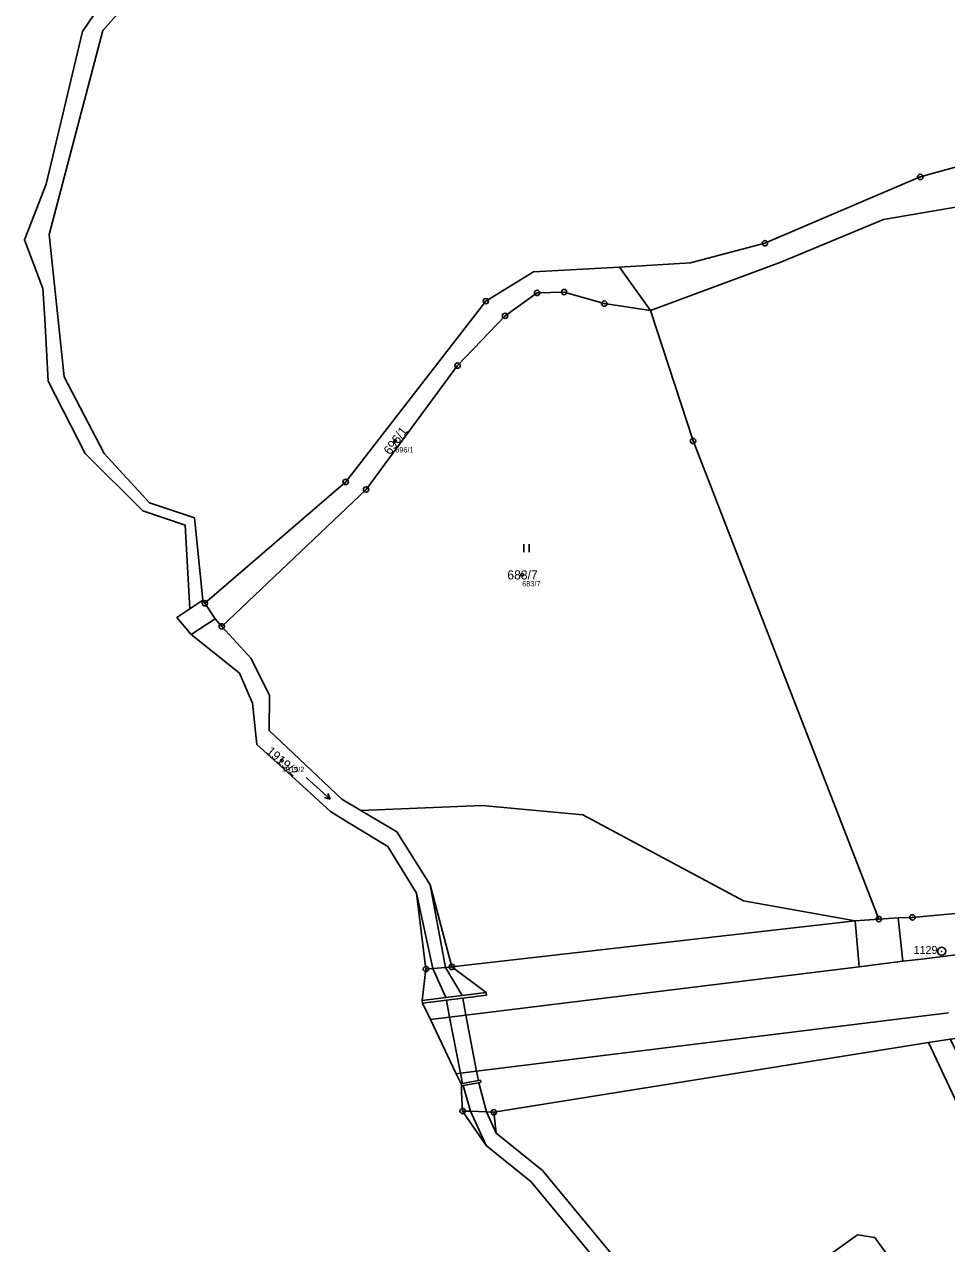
# Model space of a CAD drawing. Extents: x -653098 to -649479, y -997642 to -992666.
# Drawn here: x -652858.2 to -652685.4, y -995033.1 to -994804.7 of the extents above; entities that cross this region are included whole.
import ezdxf

# ---------------------------------------------------------------- set-up
doc = ezdxf.new("R2010")
doc.units = 0
for name, color, linetype in [('Definiční body', 7, 'Continuous'), ('Hranice parcel', 7, 'Continuous'), ('Parcelní čísla', 7, 'Continuous'), ('Polygon ku', 7, 'Continuous'), ('Polygon parcely', 7, 'Continuous'), ('Vnitřní kresba', 7, 'Continuous'), ('Značky bodu BP', 7, 'Continuous'), ('Značky kultur', 7, 'Continuous')]:
    doc.layers.add(name, color=color, linetype=linetype)

msp = doc.modelspace()

# ---------------------------------------------------------------- linework, layer by layer
at = {"layer": 'Definiční body'}
for centre in [(-652788.75, -994882.72), (-652764.97, -994907.82), (-652809.99, -994942.63)]:
    msp.add_circle(centre, 0.25, dxfattribs=at)
at = {"layer": 'Hranice parcel'}
for p, q in [((-652740.92, -994858.25), (-652746.74, -994850.13)), ((-652794.22, -994891.82), (-652821.24, -994917.47)), ((-652824.81, -994912.53), (-652827.24, -994914.18)), ((-652824.41, -994913.15), (-652824.81, -994912.53)), ((-652829.65, -994915.82), (-652827.24, -994914.18)), ((-652824.41, -994913.15), (-652822.48, -994916.06)), ((-652826.97, -994919.02), (-652829.65, -994915.82)), ((-652822.48, -994916.06), (-652821.24, -994917.47)), ((-652821.24, -994917.47), (-652815.76, -994923.47)), ((-652820.82, -994923.93), (-652826.97, -994919.02)), ((-652783.68, -994987.57), (-652783, -994981.68)), ((-652688.86, -994995.48), (-652684.77, -994994.82)), ((-652770.27, -995008.53), (-652688.86, -994995.48)), ((-652776.3, -995004.77), (-652776.12, -995008.29))]:
    msp.add_line(p, q, dxfattribs=at)
for points in [[(-652794.21, -994698.51), (-652798.21, -994710.37), (-652800.66, -994715.91), (-652804.95, -994726.77), (-652809.27, -994740.26), (-652817.05, -994755.66), (-652822.24, -994771.37), (-652829.23, -994780.44), (-652829.91, -994785.9), (-652835.17, -994790.51), (-652837.04, -994798.46), (-652843.52, -994805.83), (-652853.58, -994844.03), (-652850.79, -994870.69), (-652843.25, -994885.08), (-652834.76, -994894.34), (-652826.35, -994897.15), (-652824.81, -994912.53)], [(-652827.24, -994914.18), (-652828.07, -994898.49), (-652836.05, -994895.84), (-652846.86, -994885.07), (-652853.76, -994871.53), (-652854.42, -994859.81), (-652854.74, -994854.15), (-652858.22, -994845.02), (-652854.14, -994834.58), (-652847.31, -994805.99), (-652840.16, -994795.4)], [(-652746.74, -994850.13), (-652733.41, -994849.37), (-652719.49, -994845.67), (-652690.37, -994833.25), (-652597.59, -994807.75), (-652594.6, -994806.97)], [(-652591.41, -994812.39), (-652596.09, -994813.37), (-652671.35, -994836.8), (-652697.27, -994841.22), (-652716.49, -994849.2), (-652740.92, -994858.25)], [(-652824.41, -994913.15), (-652798.02, -994890.39), (-652771.77, -994856.53), (-652762.85, -994851.05), (-652746.74, -994850.13)], [(-652740.92, -994858.25), (-652749.57, -994856.98), (-652757.09, -994854.82), (-652762.17, -994854.98), (-652768.16, -994859.28), (-652777.07, -994868.6), (-652794.22, -994891.82)], [(-652698.15, -994972.32), (-652732.94, -994882.71), (-652740.92, -994858.25)], [(-652797.54, -994954.22), (-652800.89, -994952.19), (-652808.9, -994944.78), (-652814.7, -994939.59), (-652815.49, -994931.83), (-652817.94, -994926.21), (-652820.82, -994923.93)], [(-652815.76, -994923.47), (-652812.28, -994930.43), (-652812.37, -994936.98), (-652798.72, -994949.84), (-652795.19, -994951.96), (-652788.47, -994955.98), (-652782.19, -994965.89), (-652778.13, -994981.28)], [(-652783, -994981.68), (-652784.74, -994967.46), (-652790.13, -994958.72), (-652797.54, -994954.22)], [(-652595.89, -994962.85), (-652600.5, -994963.44), (-652691.85, -994972), (-652694.53, -994972.06), (-652698.15, -994972.32)], [(-652778.13, -994981.28), (-652702.58, -994972.65), (-652698.15, -994972.32)], [(-652778.13, -994981.28), (-652779.33, -994981.38), (-652781.72, -994981.57), (-652783, -994981.68)], [(-652776.3, -995004.77), (-652776.36, -995003.6), (-652776.41, -995003.2), (-652777.31, -995001.3), (-652782.16, -994991.13), (-652783.61, -994988.07), (-652783.68, -994987.57)], [(-652668.44, -995027.15), (-652678.44, -995017.53), (-652688.86, -994995.48)], [(-652776.12, -995008.29), (-652774.62, -995008.35), (-652771.62, -995008.47), (-652770.27, -995008.53)], [(-652776.12, -995008.29), (-652771.71, -995014.75), (-652763.25, -995021.56), (-652749.21, -995038.54), (-652740.63, -995045.53)], [(-652770.27, -995008.53), (-652769.86, -995012.45), (-652761.17, -995019.45), (-652747.12, -995036.44), (-652738.92, -995043.12), (-652733.05, -995046.72), (-652722.83, -995046.28), (-652702.15, -995031.47), (-652698.92, -995031.99), (-652685.88, -995050.14)]]:
    msp.add_lwpolyline(points, dxfattribs=at)
at = {"layer": 'Polygon ku'}
for points in [[(-652840.16, -994795.4), (-652847.31, -994805.99), (-652854.14, -994834.58), (-652858.22, -994845.02), (-652854.74, -994854.15), (-652854.42, -994859.81), (-652853.76, -994871.53), (-652846.86, -994885.07), (-652836.05, -994895.84), (-652828.07, -994898.49), (-652827.24, -994914.18), (-652829.65, -994915.82), (-652826.97, -994919.02), (-652820.82, -994923.93), (-652817.94, -994926.21), (-652815.49, -994931.83), (-652814.7, -994939.59), (-652808.9, -994944.78), (-652800.89, -994952.19)], [(-652800.89, -994952.19), (-652797.54, -994954.22), (-652790.13, -994958.72), (-652784.74, -994967.46), (-652783, -994981.68), (-652783.68, -994987.57), (-652783.61, -994988.07), (-652782.16, -994991.13), (-652777.31, -995001.3), (-652776.41, -995003.2), (-652776.36, -995003.6), (-652776.3, -995004.77), (-652776.12, -995008.29), (-652771.71, -995014.75), (-652763.25, -995021.56), (-652749.21, -995038.54)]]:
    msp.add_lwpolyline(points, dxfattribs=at)
at = {"layer": 'Polygon parcely'}
for points in [[(-652840.16, -994795.4), (-652847.31, -994805.99), (-652854.14, -994834.58), (-652858.22, -994845.02), (-652854.74, -994854.15), (-652854.42, -994859.81), (-652853.76, -994871.53), (-652846.86, -994885.07), (-652836.05, -994895.84), (-652828.07, -994898.49), (-652827.24, -994914.18), (-652824.81, -994912.53), (-652826.35, -994897.15), (-652834.76, -994894.34), (-652843.25, -994885.08), (-652850.79, -994870.69), (-652853.58, -994844.03), (-652843.52, -994805.83), (-652837.04, -994798.46)], [(-652837.04, -994798.46), (-652843.52, -994805.83), (-652853.58, -994844.03), (-652850.79, -994870.69), (-652843.25, -994885.08), (-652834.76, -994894.34), (-652826.35, -994897.15), (-652824.81, -994912.53), (-652824.41, -994913.15), (-652798.02, -994890.39), (-652771.77, -994856.53), (-652762.85, -994851.05), (-652746.74, -994850.13), (-652733.41, -994849.37), (-652719.49, -994845.67), (-652690.37, -994833.25), (-652597.59, -994807.75), (-652594.6, -994806.97), (-652611.95, -994795.26)], [(-652411.27, -994939.56), (-652433.31, -994942.31), (-652445.85, -994943.87), (-652476.26, -994947.65), (-652506.97, -994951.47), (-652509.68, -994951.85), (-652514.94, -994952.58), (-652595.89, -994962.85), (-652600.5, -994963.44), (-652691.85, -994972), (-652694.53, -994972.06), (-652698.15, -994972.32), (-652702.58, -994972.65), (-652778.13, -994981.28), (-652779.33, -994981.38), (-652781.72, -994981.57), (-652783, -994981.68), (-652783.68, -994987.57), (-652783.61, -994988.07)], [(-652776.12, -995008.29), (-652774.62, -995008.35), (-652771.62, -995008.47), (-652770.27, -995008.53), (-652688.86, -994995.48), (-652684.77, -994994.82), (-652595.05, -994983.18), (-652555.22, -994978.02), (-652514.55, -994972.75), (-652511.07, -994972.95), (-652502.93, -994971.38), (-652477.74, -994968.11), (-652408.08, -994959.08)], [(-652783.61, -994988.07), (-652782.16, -994991.13), (-652777.31, -995001.3), (-652776.41, -995003.2), (-652776.36, -995003.6), (-652776.3, -995004.77), (-652776.12, -995008.29)], [(-652659.52, -995044.81), (-652668.44, -995027.15), (-652678.44, -995017.53), (-652688.86, -994995.48), (-652770.27, -995008.53), (-652769.86, -995012.45), (-652761.17, -995019.45), (-652747.12, -995036.44)], [(-652747.12, -995036.44), (-652761.17, -995019.45), (-652769.86, -995012.45), (-652770.27, -995008.53), (-652771.62, -995008.47), (-652774.62, -995008.35), (-652776.12, -995008.29), (-652771.71, -995014.75), (-652763.25, -995021.56), (-652749.21, -995038.54)], [(-652722.83, -995046.28), (-652702.15, -995031.47), (-652698.92, -995031.99), (-652685.88, -995050.14)], [(-652685.88, -995050.14), (-652698.92, -995031.99), (-652702.15, -995031.47), (-652722.83, -995046.28)]]:
    msp.add_lwpolyline(points, dxfattribs=at)
for points in [[(-652746.74, -994850.13), (-652740.92, -994858.25), (-652716.49, -994849.2), (-652697.27, -994841.22), (-652671.35, -994836.8), (-652596.09, -994813.37), (-652591.41, -994812.39), (-652588.75, -994810.91), (-652594.6, -994806.97), (-652597.59, -994807.75), (-652690.37, -994833.25), (-652719.49, -994845.67), (-652733.41, -994849.37)], [(-652671.35, -994836.8), (-652697.27, -994841.22), (-652716.49, -994849.2), (-652740.92, -994858.25), (-652732.94, -994882.71), (-652698.15, -994972.32), (-652694.53, -994972.06), (-652691.85, -994972), (-652600.5, -994963.44), (-652595.89, -994962.85), (-652621.44, -994912.64), (-652550.47, -994879.18), (-652528.03, -994872.87), (-652512.7, -994862.34), (-652534.33, -994851.04), (-652564.72, -994832.16), (-652591.41, -994812.39), (-652596.09, -994813.37)], [(-652740.92, -994858.25), (-652746.74, -994850.13), (-652762.85, -994851.05), (-652771.77, -994856.53), (-652798.02, -994890.39), (-652824.41, -994913.15), (-652822.48, -994916.06), (-652821.24, -994917.47), (-652794.22, -994891.82), (-652777.07, -994868.6), (-652768.16, -994859.28), (-652762.17, -994854.98), (-652757.09, -994854.82), (-652749.57, -994856.98)], [(-652698.15, -994972.32), (-652732.94, -994882.71), (-652740.92, -994858.25), (-652749.57, -994856.98), (-652757.09, -994854.82), (-652762.17, -994854.98), (-652768.16, -994859.28), (-652777.07, -994868.6), (-652794.22, -994891.82), (-652821.24, -994917.47), (-652815.76, -994923.47), (-652812.28, -994930.43), (-652812.37, -994936.98), (-652798.72, -994949.84), (-652795.19, -994951.96), (-652788.47, -994955.98), (-652782.19, -994965.89), (-652778.13, -994981.28), (-652702.58, -994972.65)], [(-652827.24, -994914.18), (-652829.65, -994915.82), (-652826.97, -994919.02), (-652820.82, -994923.93), (-652817.94, -994926.21), (-652815.49, -994931.83), (-652814.7, -994939.59), (-652808.9, -994944.78), (-652800.89, -994952.19), (-652797.54, -994954.22), (-652790.13, -994958.72), (-652784.74, -994967.46), (-652783, -994981.68), (-652781.72, -994981.57), (-652779.33, -994981.38), (-652778.13, -994981.28), (-652782.19, -994965.89), (-652788.47, -994955.98), (-652795.19, -994951.96), (-652798.72, -994949.84), (-652812.37, -994936.98), (-652812.28, -994930.43), (-652815.76, -994923.47), (-652821.24, -994917.47), (-652822.48, -994916.06), (-652824.41, -994913.15), (-652824.81, -994912.53)], [(-652684.77, -994994.82), (-652688.86, -994995.48), (-652678.44, -995017.53), (-652668.44, -995027.15)]]:
    msp.add_lwpolyline(points, close=True, dxfattribs=at)
at = {"layer": 'Vnitřní kresba'}
for p, q in [((-652826.97, -994919.02), (-652822.48, -994916.06)), ((-652795.19, -994951.96), (-652772.45, -994951.03)), ((-652772.45, -994951.03), (-652753.62, -994952.76)), ((-652753.62, -994952.76), (-652723.5, -994968.9)), ((-652784.74, -994967.46), (-652781.72, -994981.57)), ((-652782.19, -994965.89), (-652779.33, -994981.38)), ((-652723.5, -994968.9), (-652702.58, -994972.65)), ((-652690.16, -994979.83), (-652600.23, -994968.76)), ((-652694.53, -994972.06), (-652693.66, -994980.24)), ((-652702.58, -994972.65), (-652701.81, -994981.26)), ((-652781.72, -994981.57), (-652779.26, -994987.02)), ((-652779.33, -994981.38), (-652776.19, -994986.63)), ((-652778.13, -994981.28), (-652771.72, -994986.07)), ((-652775.49, -994990.31), (-652701.81, -994981.26)), ((-652701.81, -994981.26), (-652693.66, -994980.24)), ((-652693.66, -994980.24), (-652690.16, -994979.83)), ((-652776.19, -994986.63), (-652771.72, -994986.07)), ((-652771.72, -994986.07), (-652771.66, -994986.57)), ((-652783.68, -994987.57), (-652779.26, -994987.02)), ((-652783.61, -994988.07), (-652779.17, -994987.51)), ((-652779.26, -994987.02), (-652776.19, -994986.63)), ((-652779.17, -994987.51), (-652776.09, -994987.12)), ((-652779.17, -994987.51), (-652778.55, -994990.68)), ((-652776.09, -994987.12), (-652771.66, -994986.57)), ((-652776.09, -994987.12), (-652775.49, -994990.31)), ((-652782.16, -994991.13), (-652778.55, -994990.68)), ((-652778.55, -994990.68), (-652775.49, -994990.31)), ((-652778.55, -994990.68), (-652776.5, -995001.2)), ((-652775.49, -994990.31), (-652773.5, -995000.83)), ((-652773.5, -995000.83), (-652685.12, -994989.87)), ((-652777.31, -995001.3), (-652776.5, -995001.2)), ((-652776.5, -995001.2), (-652773.5, -995000.83)), ((-652776.5, -995001.2), (-652776.12, -995003.15)), ((-652773.5, -995000.83), (-652773.17, -995002.58)), ((-652776.41, -995003.2), (-652776.12, -995003.15)), ((-652776.36, -995003.6), (-652776.04, -995003.54)), ((-652776.12, -995003.15), (-652773.17, -995002.58)), ((-652776.04, -995003.54), (-652773.09, -995002.98)), ((-652776.04, -995003.54), (-652774.62, -995008.35)), ((-652773.17, -995002.58), (-652772.78, -995002.51)), ((-652773.09, -995002.98), (-652772.7, -995002.9)), ((-652773.09, -995002.98), (-652771.62, -995008.47)), ((-652772.78, -995002.51), (-652772.7, -995002.9)), ((-652774.62, -995008.35), (-652771.71, -995014.75)), ((-652771.62, -995008.47), (-652769.86, -995012.45))]:
    msp.add_line(p, q, dxfattribs=at)
at = {"layer": 'Značky bodu BP'}
for centre, radius in [((-652690.37, -994833.25), 0.5), ((-652690.37, -994833.25), 0.0303), ((-652719.49, -994845.67), 0.5), ((-652719.49, -994845.67), 0.0303), ((-652762.17, -994854.98), 0.5), ((-652762.17, -994854.98), 0.0303), ((-652757.09, -994854.82), 0.5), ((-652757.09, -994854.82), 0.0303), ((-652771.77, -994856.53), 0.5), ((-652771.77, -994856.53), 0.0303), ((-652749.57, -994856.98), 0.5), ((-652749.57, -994856.98), 0.0303), ((-652768.16, -994859.28), 0.5), ((-652768.16, -994859.28), 0.0303), ((-652777.07, -994868.6), 0.5), ((-652777.07, -994868.6), 0.0303), ((-652732.94, -994882.71), 0.5), ((-652732.94, -994882.71), 0.0303), ((-652798.02, -994890.39), 0.5), ((-652798.02, -994890.39), 0.0303), ((-652794.22, -994891.82), 0.5), ((-652794.22, -994891.82), 0.0303), ((-652824.41, -994913.15), 0.5), ((-652824.41, -994913.15), 0.0303), ((-652821.24, -994917.47), 0.5), ((-652821.24, -994917.47), 0.0303), ((-652698.15, -994972.32), 0.5), ((-652698.15, -994972.32), 0.0303), ((-652691.85, -994972), 0.5), ((-652691.85, -994972), 0.0303), ((-652686.37, -994978.35), 0.75), ((-652686.37, -994978.35), 0.03), ((-652783, -994981.68), 0.5), ((-652778.13, -994981.28), 0.5), ((-652778.13, -994981.28), 0.0303), ((-652783, -994981.68), 0.0303), ((-652776.12, -995008.29), 0.5), ((-652776.12, -995008.29), 0.0303), ((-652770.27, -995008.53), 0.5), ((-652770.27, -995008.53), 0.0303)]:
    msp.add_circle(centre, radius, dxfattribs=at)
at = {"layer": 'Značky kultur'}
for p, q in [((-652764.66, -994903.59), (-652764.66, -994902.09)), ((-652763.66, -994903.59), (-652763.66, -994902.09)), ((-652805.41, -994945.81), (-652800.95, -994949.83)), ((-652800.95, -994949.83), (-652802.02, -994949.54)), ((-652800.95, -994949.83), (-652801.34, -994948.8))]:
    msp.add_line(p, q, dxfattribs=at)

# ---------------------------------------------------------------- texts
at = {"layer": 'Definiční body'}
for s, p in [('696/1', (-652788.75, -994884.88)), ('683/7', (-652764.97, -994909.98)), ('1919/2', (-652809.99, -994944.79))]:
    msp.add_text(s, height=1, dxfattribs=at).set_placement(p)
at = {"layer": 'Parcelní čísla'}
for s, rotation, p in [('696/1', 54, (-652789.69, -994885.46)), ('1919/2', 319, (-652813.04, -994941.1))]:
    msp.add_text(s, height=1.7, rotation=rotation, dxfattribs=at).set_placement(p)
msp.add_text('683/7', height=1.7, dxfattribs=at).set_placement((-652767.74, -994908.67))
at = {"layer": 'Značky bodu BP'}
msp.add_text('1129', height=1.5, dxfattribs=at).set_placement((-652691.62, -994978.85))

doc.saveas('drawing.dxf')
